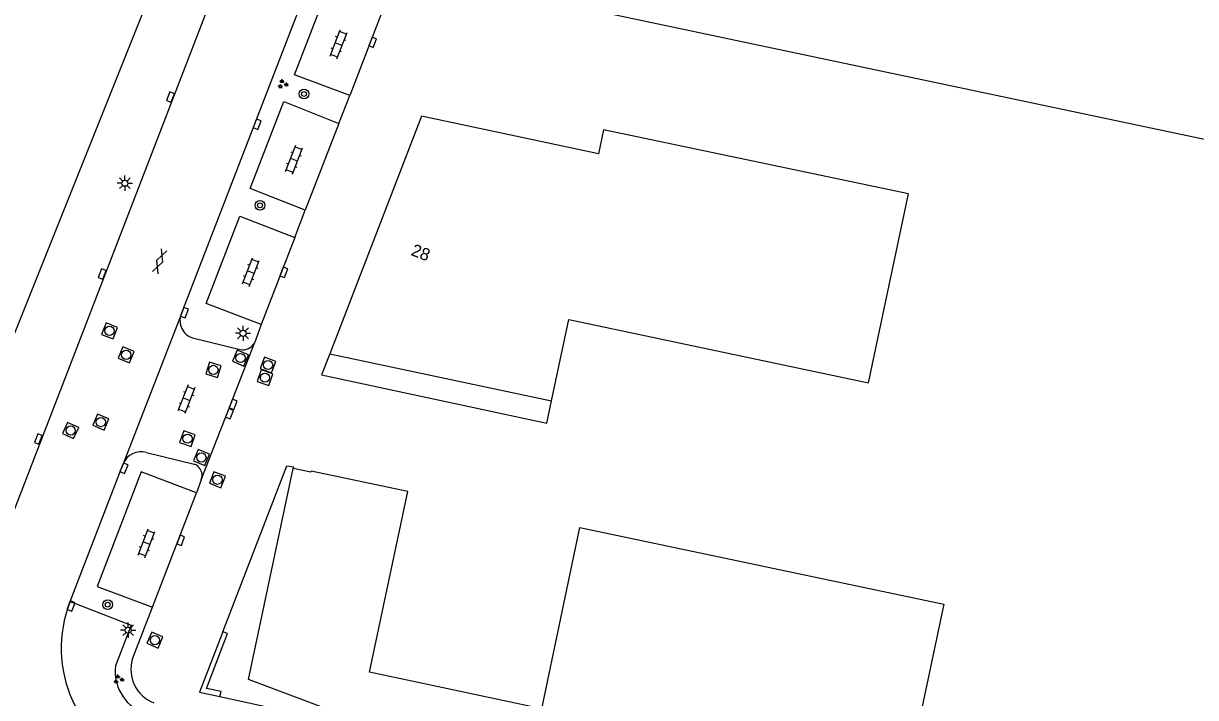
# Model space of a CAD drawing. Extents: x 131000 to 133013, y 393000 to 396501.
# Drawn here: x 131262.9 to 131358.7, y 393593.5 to 393648.6 of the extents above; entities that cross this region are included whole.
import ezdxf

# ---------------------------------------------------------------- set-up
doc = ezdxf.new("R2010")
doc.units = 0
for name, color, linetype in [('gg-afsc-muur', 7, 'Continuous'), ('gg-anno-huisnummerreeks BGT', 7, 'Continuous'), ('gg-bbg-hoofdgebouw', 7, 'Continuous'), ('gg-bbg-onder overbouw', 7, 'Continuous'), ('gg-bbg-pand overbouw', 7, 'Continuous'), ('gg-knt-verharding', 7, 'Continuous'), ('gt-grn-groengrens', 7, 'Continuous'), ('gt-symb-boom', 7, 'Continuous'), ('gt-symb-gesloten verharding', 7, 'Continuous'), ('gt-symb-groenvak', 7, 'Continuous'), ('gt-symb-klinker verharding', 7, 'Continuous'), ('gt-symb-kolk', 7, 'Continuous'), ('gt-symb-lichtmast', 7, 'Continuous'), ('gt-symb-rioolschacht', 7, 'Continuous')]:
    doc.layers.add(name, color=color, linetype=linetype)

# ---------------------------------------------------------------- blocks, each defined once
blk = doc.blocks.new('gt0-GRVAK')
at = {"layer": 'gt-symb-groenvak'}
for p, q in [((-0.11, 0.189), (-0.228, 0.24)), ((-0.182, 0.153), (0.088, 0.153)), ((-0.091, 0.211), (-0.156, 0.322)), ((-0.047, 0.214), (-0.047, 0.393)), ((-0.004, 0.211), (0.061, 0.322)), ((0.015, 0.189), (0.133, 0.24)), ((0.262, -0.052), (0.197, 0.059)), ((0.305, -0.049), (0.305, 0.13)), ((0.349, -0.052), (0.414, 0.059)), ((-0.245, -0.228), (-0.363, -0.177)), ((-0.318, -0.264), (-0.047, -0.264)), ((-0.226, -0.206), (-0.291, -0.095)), ((-0.183, -0.203), (-0.183, -0.024)), ((-0.139, -0.206), (-0.074, -0.095)), ((-0.12, -0.228), (-0.002, -0.177)), ((0.243, -0.074), (0.125, -0.023)), ((0.17, -0.11), (0.441, -0.11)), ((0.368, -0.074), (0.486, -0.023))]:
    blk.add_line(p, q, dxfattribs=at)
blk = doc.blocks.new('gt0-KL1')
at = {"layer": 'gt-symb-klinker verharding'}
for p, q in [((-1.15, 0.3), (1.15, 0.3)), ((-1, -0.3), (-1, 0.3)), ((-0.5, 0.3), (-0.5, 0.45)), ((0, -0.3), (0, 0.3)), ((0.5, 0.3), (0.5, 0.45)), ((1, -0.3), (1, 0.3)), ((-1.15, -0.3), (1.15, -0.3)), ((-0.5, -0.45), (-0.5, -0.3)), ((0.5, -0.45), (0.5, -0.3))]:
    blk.add_line(p, q, dxfattribs=at)
blk = doc.blocks.new('gt0-BOOM')
at = {"layer": 'gt-symb-boom'}
for radius in [0.4, 0.2]:
    blk.add_circle((0, 0), radius, dxfattribs=at)
blk = doc.blocks.new('gt0-KOLK')
at = {"layer": 'gt-symb-kolk'}
blk.add_lwpolyline([(0, 0), (0.375, 0), (0.375, 0.4), (-0.375, 0.4), (-0.375, 0), (0, 0)], dxfattribs=at)
blk = doc.blocks.new('gt0-RS')
at = {"layer": 'gt-symb-rioolschacht'}
blk.add_lwpolyline([(-0.5, -0.5), (0.5, -0.5), (0.5, 0.5), (-0.5, 0.5)], close=True, dxfattribs=at)
blk.add_circle((0, 0), 0.375, dxfattribs=at)
blk = doc.blocks.new('gt0-LMAST')
at = {"layer": 'gt-symb-lichtmast'}
for p, q in [((-0.182, 0.173), (-0.447, 0.438)), ((-0.005, 0.246), (-0.005, 0.621)), ((0.172, 0.173), (0.437, 0.438)), ((-0.255, -0.004), (-0.63, -0.004)), ((-0.182, -0.181), (-0.447, -0.446)), ((-0.005, -0.254), (-0.005, -0.629)), ((0.437, -0.446), (0.172, -0.181)), ((0.245, -0.004), (0.62, -0.004))]:
    blk.add_line(p, q, dxfattribs=at)
blk.add_circle((-0.005, -0.004), 0.25, dxfattribs=at)
blk = doc.blocks.new('gt0-GESVH1')
at = {"layer": 'gt-symb-gesloten verharding'}
for p, q in [((-0.992, -0.261), (0.008, 0.239)), ((0.008, -0.261), (-0.992, 0.239)), ((0.008, 0.239), (1.008, -0.261)), ((1.008, 0.239), (0.008, -0.261))]:
    blk.add_line(p, q, dxfattribs=at)

msp = doc.modelspace()

# ---------------------------------------------------------------- linework, layer by layer
at = {"layer": 'gg-afsc-muur'}
msp.add_line((131278.986, 393593.544), (131283.715, 393592.504), dxfattribs=at)
for points in [[(131279.226, 393598.84), (131284.444, 393612.402), (131284.987, 393612.306), (131284.972, 393612.189)], [(131279.226, 393598.84), (131277.317, 393593.91), (131278.986, 393593.544)], [(131278.986, 393593.544), (131279.073, 393593.944), (131277.892, 393594.204), (131279.609, 393598.693), (131279.226, 393598.84)]]:
    msp.add_lwpolyline(points, dxfattribs=at)
at = {"layer": 'gg-bbg-hoofdgebouw'}
for points in [[(131373.538, 393659.165), (131368.868, 393637.081), (131299.565, 393651.729), (131302.909, 393660.48)], [(131306.081, 393617.711), (131307.486, 393624.355), (131331.999, 393619.189), (131335.265, 393634.624), (131310.333, 393639.872), (131309.919, 393637.91), (131295.444, 393640.991), (131287.958, 393621.543)], [(131290.202, 393591.164), (131288.656, 393591.498), (131288.77, 393592.143), (131281.331, 393594.946), (131284.972, 393612.189)], [(131305.287, 393592.552), (131291.213, 393595.532), (131294.34, 393610.297), (131286.439, 393611.971), (131286.42, 393611.883), (131284.972, 393612.189)], [(131305.287, 393592.552), (131308.397, 393607.351), (131338.14, 393601.102), (131334.095, 393581.921)]]:
    msp.add_lwpolyline(points, dxfattribs=at)
at = {"layer": 'gg-bbg-onder overbouw'}
msp.add_line((131287.958, 393621.543), (131306.081, 393617.711), dxfattribs=at)
at = {"layer": 'gg-bbg-pand overbouw'}
msp.add_lwpolyline([(131287.958, 393621.543), (131287.284, 393619.826), (131305.697, 393615.887), (131306.081, 393617.711)], dxfattribs=at)
at = {"layer": 'gg-knt-verharding'}
for p, q in [((131296.688, 393698.315), (131256.907, 393595.183)), ((131275.808, 393624.771), (131293.012, 393669.318)), ((131292.316, 393649.764), (131289.586, 393642.669)), ((131288.707, 393640.392), (131289.586, 393642.669)), ((131288.707, 393640.392), (131285.958, 393633.293)), ((131285.098, 393631.055), (131285.958, 393633.293)), ((131285.098, 393631.055), (131282.362, 393623.949)), ((131275.808, 393624.771), (131271.069, 393612.553)), ((131282.362, 393623.949), (131281.799, 393622.438)), ((131276.753, 393622.86), (131280.649, 393621.921)), ((131277.463, 393611.264), (131281.799, 393622.438)), ((131272.987, 393613.488), (131276.885, 393612.55)), ((131266.748, 393601.3), (131271.069, 393612.553)), ((131277.463, 393611.264), (131277.062, 393610.184)), ((131273.469, 393600.849), (131277.062, 393610.184)), ((131266.538, 393600.753), (131266.748, 393601.3)), ((131271.835, 393596.619), (131273.469, 393600.849))]:
    msp.add_line(p, q, dxfattribs=at)
for points in [[(131289.586, 393642.669), (131285.079, 393644.372), (131287.824, 393651.495), (131292.316, 393649.764)], [(131285.958, 393633.293), (131281.459, 393635.056), (131284.217, 393642.166), (131288.707, 393640.392)], [(131282.362, 393623.949), (131277.865, 393625.681), (131280.614, 393632.817), (131285.098, 393631.055)], [(131277.062, 393610.184), (131272.551, 393611.914), (131268.952, 393602.542), (131273.469, 393600.849)]]:
    msp.add_lwpolyline(points, dxfattribs=at)
for centre, radius, start, end in [((131277.188, 393624.264), 1.47, 159.83408, 252.79122), ((131280.892, 393622.917), 1.026, 256.28, 332.13405), ((131272.552, 393611.945), 1.603, 74.26958, 157.70768), ((131276.516, 393611.611), 1.008, 339.84958, 68.55402), ((131276.371, 393597.492), 10.36, 161.65503, 207.16212), ((131274.646, 393595.765), 2.938, 163.10151, 248.95288)]:
    msp.add_arc(centre, radius, start, end, dxfattribs=at)
at = {"layer": 'gt-grn-groengrens'}
msp.add_line((131292.534, 393699.151), (131252.377, 393598.715), dxfattribs=at)
msp.add_lwpolyline([(131266.748, 393601.3), (131271.723, 393599.39), (131270.444, 393596.06)], dxfattribs=at)
msp.add_arc((131274.126, 393595.623), 3.708, 173.23526, 254.13166, dxfattribs=at)

# ---------------------------------------------------------------- block references
at = {"layer": 'gt-symb-boom'}
for p in [(131285.85, 393642.795), (131282.254, 393633.693), (131269.809, 393601.057)]:
    msp.add_blockref('gt0-BOOM', p, dxfattribs=at)
at = {"layer": 'gt-symb-gesloten verharding', "rotation": -111.09921224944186}
msp.add_blockref('gt0-GESVH1', (131274.076, 393629.13), dxfattribs=at)
at = {"layer": 'gt-symb-groenvak'}
for p in [(131284.111, 393643.599), (131270.697, 393594.955)]:
    msp.add_blockref('gt0-GRVAK', p, dxfattribs=at)
at = {"layer": 'gt-symb-klinker verharding'}
for p, rotation in [((131288.679, 393646.855), 68.95425918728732), ((131285.047, 393637.418), 68.95425918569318), ((131281.51, 393628.229), 68.95425918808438), ((131276.248, 393617.85), -111.28016630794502), ((131272.982, 393606.073), 68.95425918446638)]:
    msp.add_blockref('gt0-KL1', p, dxfattribs=dict(at, rotation=rotation))
at = {"layer": 'gt-symb-kolk'}
for p, rotation in [((131291.278, 393647.093), -111.2267682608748), ((131275.131, 393642.467), 68.84735479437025), ((131281.844, 393640.396), -111.12557452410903), ((131269.54, 393628.006), 68.84735479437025), ((131284.027, 393628.288), -111.15264520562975), ((131275.895, 393624.994), -111.2801663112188), ((131279.879, 393617.49), -111.21248242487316), ((131279.583, 393616.726), -111.21248242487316), ((131264.331, 393614.518), 68.95425918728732), ((131270.956, 393612.285), -113.46200022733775), ((131275.593, 393606.378), -111.04574081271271), ((131266.642, 393601.006), -110.91820498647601)]:
    msp.add_blockref('gt0-KOLK', p, dxfattribs=dict(at, rotation=rotation))
at = {"layer": 'gt-symb-lichtmast'}
for p in [(131271.217, 393635.505), (131280.874, 393623.236), (131271.49, 393598.973)]:
    msp.add_blockref('gt0-LMAST', p, dxfattribs=at)
at = {"layer": 'gt-symb-rioolschacht'}
for p, rotation in [((131269.962, 393623.434), 68.84735479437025), ((131271.322, 393621.476), 68.15602307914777), ((131280.661, 393621.214), -22.641900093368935), ((131278.452, 393620.241), 163.1416012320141), ((131282.919, 393620.643), 69.3903070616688), ((131282.659, 393619.608), -19.03307980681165), ((131266.779, 393615.286), 65.61293328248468), ((131269.251, 393615.976), 66.79388541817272), ((131276.331, 393614.623), 160.31535726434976), ((131277.471, 393613.082), -21.716290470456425), ((131278.78, 393611.263), 68.71983368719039), ((131273.669, 393598.155), -113.68390287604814)]:
    msp.add_blockref('gt0-RS', p, dxfattribs=dict(at, rotation=rotation))

# ---------------------------------------------------------------- texts
at = {"layer": 'gg-anno-huisnummerreeks BGT'}
msp.add_text('28', height=1, rotation=339, dxfattribs=at).set_placement((131294.53, 393629.641))

doc.saveas('drawing.dxf')
